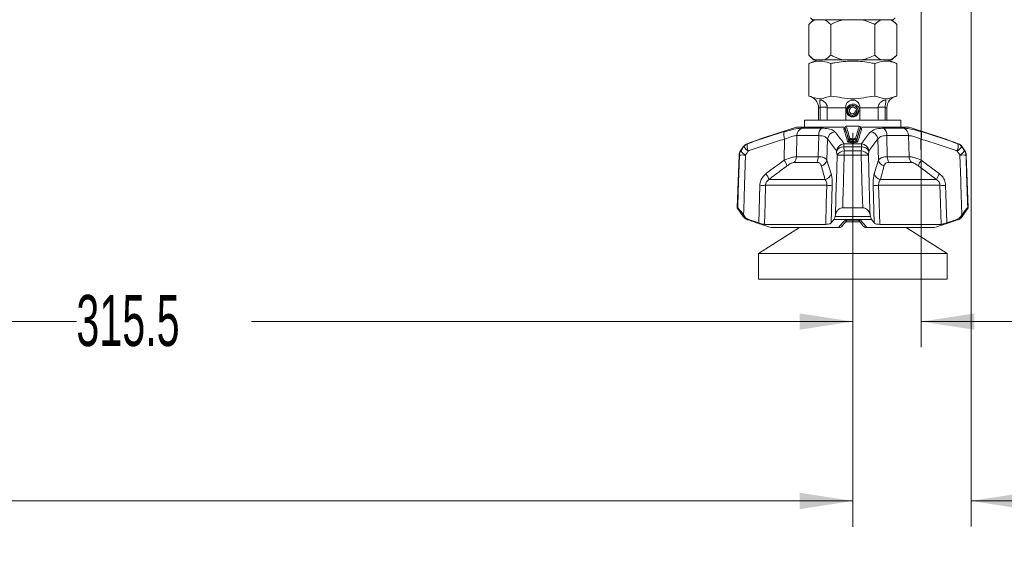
# Model space of a CAD drawing. Header units: millimetres. Extents: x 0 to 1118, y 0 to 864.
# Tile 360 of 512: x 551 to 612, y 350 to 383. Entities that reach past the tile are written whole.
import ezdxf

# ---------------------------------------------------------------- set-up
doc = ezdxf.new("R2010")
doc.units = ezdxf.units.MM
doc.styles.add('SLDTEXTSTYLE0', font='TXT', dxfattribs={"width": 0.605})
doc.dimstyles.new('SLDDIMSTYLE0', dxfattribs={"dimtxt": 3.175, "dimasz": 3.302, "dimexe": 0, "dimexo": 0.0625, "dimgap": 0.79375, "dimtad": 0, "dimdec": 1, "dimlfac": 4, "dimrnd": 1e-09, "dimzin": 12, "dimdsep": 46, "dimtxsty": 'SLDTEXTSTYLE0', "dimsah": 1, "dimcen": 0.09, "dimadec": 0, "dimazin": 3, "dimtfac": 1, "dimtofl": 0, "dimtmove": 0, "dimatfit": 3, "dimfxl": 1, "dimfrac": 2, "dimtolj": 1, "dimtzin": 12, "dimarcsym": 0})
doc.dimstyles.new('SLDDIMSTYLE2', dxfattribs={"dimtxt": 3.175, "dimasz": 3.302, "dimexe": 0, "dimexo": 0.0625, "dimgap": 0.79375, "dimtad": 0, "dimtih": 1, "dimtoh": 1, "dimdec": 1, "dimlfac": 4, "dimrnd": 1e-09, "dimzin": 12, "dimdsep": 46, "dimtxsty": 'SLDTEXTSTYLE0', "dimsah": 1, "dimcen": 0.09, "dimadec": 0, "dimazin": 3, "dimtfac": 1, "dimtmove": 0, "dimatfit": 0, "dimfxl": 1, "dimfrac": 2, "dimtolj": 1, "dimtzin": 12, "dimarcsym": 0})
doc.dimstyles.new('SLDDIMSTYLE4', dxfattribs={"dimtxt": 3.175, "dimasz": 3.302, "dimexe": 0, "dimexo": 0.0625, "dimgap": 0.79375, "dimtad": 0, "dimtih": 1, "dimtoh": 1, "dimlfac": 4, "dimrnd": 1e-09, "dimzin": 4, "dimdsep": 46, "dimtxsty": 'SLDTEXTSTYLE0', "dimsah": 1, "dimcen": 0.09, "dimadec": 0, "dimazin": 1, "dimtfac": 1, "dimtofl": 0, "dimtmove": 0, "dimatfit": 3, "dimfxl": 1, "dimfrac": 2, "dimtolj": 1, "dimtzin": 12, "dimarcsym": 0})

# ---------------------------------------------------------------- blocks, each defined once
blk = doc.blocks.new('_D')
at = {"color": 7, "linetype": 'Continuous', "lineweight": 0}
for p, q in [((523.725, 418.739), (523.725, 362.273)), ((602.598, 372.505), (602.598, 362.273)), ((523.725, 363.873), (554.251, 363.873)), ((602.598, 363.873), (565.165, 363.873))]:
    blk.add_line(p, q, dxfattribs=at)
for points in [[(523.725, 363.873), (527.027, 363.365), (527.027, 364.381)], [(602.598, 363.873), (599.296, 364.381), (599.296, 363.365)]]:
    blk.add_solid(points, dxfattribs=at)
at = {"color": 7, "linetype": 'Continuous', "lineweight": 0, "insert": (554.251, 365.529), "char_height": 3.175, "attachment_point": 1, "style": 'SLDTEXTSTYLE0'}
blk.add_mtext('315.5', dxfattribs=at)
blk = doc.blocks.new('_D_5')
at = {"color": 7, "linetype": 'Continuous', "lineweight": 0}
for p, q in [((609.973, 390.433), (609.973, 351.112)), ((602.598, 372.505), (602.598, 351.112)), ((602.598, 352.712), (596.248, 352.712)), ((609.973, 352.712), (621.131, 352.712))]:
    blk.add_line(p, q, dxfattribs=at)
for points in [[(602.598, 352.712), (599.296, 353.22), (599.296, 352.204)], [(609.973, 352.712), (613.275, 352.204), (613.275, 353.22)]]:
    blk.add_solid(points, dxfattribs=at)
at = {"color": 7, "linetype": 'Continuous', "lineweight": 0, "insert": (621.131, 354.368), "char_height": 3.175, "attachment_point": 1, "style": 'SLDTEXTSTYLE0'}
blk.add_mtext('29.5', dxfattribs=at)
blk = doc.blocks.new('_D_6')
at = {"color": 7, "linetype": 'Continuous', "lineweight": 0}
for p, q in [((606.87, 397.558), (606.87, 362.273)), ((602.598, 372.505), (602.598, 362.273)), ((602.598, 363.873), (596.248, 363.873)), ((606.87, 363.873), (621.12, 363.873))]:
    blk.add_line(p, q, dxfattribs=at)
for points in [[(602.598, 363.873), (599.296, 364.381), (599.296, 363.365)], [(606.87, 363.873), (610.172, 363.365), (610.172, 364.381)]]:
    blk.add_solid(points, dxfattribs=at)
at = {"color": 7, "linetype": 'Continuous', "lineweight": 0, "insert": (621.12, 365.53), "char_height": 3.175, "attachment_point": 1, "style": 'SLDTEXTSTYLE0'}
blk.add_mtext('17.1', dxfattribs=at)
blk = doc.blocks.new('_D_10')
at = {"color": 7, "linetype": 'Continuous', "lineweight": 0}
for p, q in [((469.848, 375.383), (469.848, 351.111)), ((602.598, 375.621), (602.598, 351.111)), ((469.848, 352.711), (529.554, 352.711)), ((602.598, 352.711), (542.893, 352.711))]:
    blk.add_line(p, q, dxfattribs=at)
for points in [[(469.848, 352.711), (473.15, 352.203), (473.15, 353.219)], [(602.598, 352.711), (599.296, 353.219), (599.296, 352.203)]]:
    blk.add_solid(points, dxfattribs=at)
at = {"color": 7, "linetype": 'Continuous', "lineweight": 0, "insert": (529.554, 354.368), "char_height": 3.175, "attachment_point": 1, "style": 'SLDTEXTSTYLE0'}
blk.add_mtext('531.00', dxfattribs=at)

msp = doc.modelspace()

# ---------------------------------------------------------------- linework, layer by layer
at = {"color": 7, "linetype": 'Continuous', "lineweight": 15}
for p, q in [((600.1527, 382.6583), (599.8558, 382.3615)), ((599.9607, 382.7833), (600.0857, 382.6583)), ((605.1107, 382.6583), (600.0857, 382.6583)), ((605.3406, 382.3615), (605.0438, 382.6583)), ((605.1107, 382.6583), (605.2357, 382.7833)), ((599.8558, 382.3615), (599.8558, 380.4552)), ((601.227, 382.3615), (601.227, 380.4552)), ((603.9694, 382.3615), (603.9694, 380.4552)), ((605.3406, 382.3615), (605.3406, 380.4552)), ((599.8558, 380.4552), (600.1527, 380.1583)), ((605.0438, 380.1583), (605.3406, 380.4552)), ((600.4176, 380.1583), (599.8551, 379.931)), ((599.8551, 379.931), (599.8551, 377.9083)), ((600.1527, 380.1583), (600.2498, 380.1583)), ((600.2498, 380.1583), (600.833, 380.1583)), ((600.833, 380.1583), (602.015, 380.1583)), ((601.2267, 379.931), (601.2267, 377.9083)), ((602.015, 380.1583), (603.1814, 380.1583)), ((603.1814, 380.1583), (604.3634, 380.1583)), ((603.9698, 379.931), (603.9698, 377.9083)), ((604.3634, 380.1583), (604.9466, 380.1583)), ((605.3413, 379.931), (604.7788, 380.1583)), ((604.9466, 380.1583), (605.0438, 380.1583)), ((605.3413, 379.931), (605.3413, 377.9083)), ((600.4732, 377.17), (600.4732, 376.4083)), ((600.5786, 377.17), (600.5771, 377.2208)), ((600.5786, 376.4083), (600.5786, 377.17)), ((601.0146, 377.2208), (601.0161, 377.17)), ((601.0161, 377.17), (601.0161, 376.4083)), ((602.1607, 376.4083), (602.1607, 377.17)), ((603.0357, 377.17), (603.0357, 376.4083)), ((604.1804, 377.17), (604.1819, 377.2208)), ((604.1804, 376.4083), (604.1804, 377.17)), ((604.6194, 377.2208), (604.6179, 377.17)), ((604.6179, 377.17), (604.6179, 376.4083)), ((604.7232, 376.4083), (604.7232, 377.17)), ((602.757, 376.9833), (602.8522, 376.9833)), ((602.9475, 376.9866), (602.9475, 376.9857)), ((603.0357, 376.9835), (602.9475, 376.9857)), ((599.0982, 375.9708), (602.0917, 375.9708)), ((599.5982, 376.4083), (599.5982, 375.9708)), ((599.5982, 376.4083), (605.5982, 376.4083)), ((602.1192, 375.9677), (602.1128, 375.917)), ((603.0837, 375.9169), (603.0772, 375.9677)), ((603.1071, 375.9708), (606.0982, 375.9708)), ((605.5982, 375.9708), (605.5982, 376.4083)), ((595.7852, 374.7521), (595.6124, 374.4999)), ((609.584, 374.4999), (609.4112, 374.7521)), ((595.5252, 374.2348), (595.4107, 370.9554)), ((609.7857, 370.9554), (609.6712, 374.2348)), ((595.4107, 370.9554), (595.7852, 370.4088)), ((595.4107, 370.9554), (595.438, 370.9554)), ((595.7979, 370.5144), (595.875, 370.4088)), ((601.4961, 370.4088), (601.5195, 370.5144)), ((601.9724, 370.9554), (603.224, 370.9554)), ((603.6769, 370.5144), (603.7004, 370.4088)), ((609.3215, 370.4088), (609.3986, 370.5144)), ((609.4112, 370.4088), (609.7857, 370.9554)), ((609.7584, 370.9554), (609.7857, 370.9554)), ((597.0992, 369.9238), (600.9181, 369.9238)), ((603.0524, 370.0765), (602.1452, 370.0765)), ((602.2708, 370.1839), (602.9701, 370.1839)), ((602.9487, 370.2003), (603.2763, 369.7994)), ((604.2784, 369.9238), (608.0973, 369.9238)), ((599.2738, 369.7208), (596.7245, 368.108)), ((597.5126, 369.7208), (601.7106, 369.7208)), ((603.4859, 369.7208), (607.6838, 369.7208)), ((608.472, 368.108), (605.9226, 369.7208)), ((596.7245, 368.108), (596.7245, 366.5205)), ((608.472, 368.108), (596.7245, 368.108)), ((608.472, 366.5205), (608.472, 368.108)), ((608.472, 366.5205), (596.7245, 366.5205))]:
    msp.add_line(p, q, dxfattribs=at)
at = {"color": 9, "linetype": 'Continuous', "lineweight": 0}
for p, q in [((600.5786, 377.17), (600.4732, 377.17)), ((600.5771, 377.2208), (601.0146, 377.2208)), ((602.1607, 377.17), (601.0161, 377.17)), ((604.1804, 377.17), (603.0357, 377.17)), ((604.6194, 377.2208), (604.1819, 377.2208)), ((604.7232, 377.17), (604.6179, 377.17)), ((599.423, 375.9048), (600.6638, 375.9048)), ((602.1191, 375.9608), (602.1135, 375.9167)), ((602.1135, 375.9167), (602.1139, 375.9168)), ((602.1191, 375.9608), (602.1192, 375.9677)), ((603.0772, 375.9677), (603.0773, 375.9608)), ((603.083, 375.9167), (603.0773, 375.9608)), ((604.5326, 375.9048), (605.7734, 375.9048)), ((599.1209, 375.4441), (599.0893, 374.1355)), ((600.4798, 375.4441), (599.1209, 375.4441)), ((600.4438, 374.1355), (600.4798, 375.4441)), ((604.7167, 375.4441), (604.7526, 374.1355)), ((606.0755, 375.4441), (604.7167, 375.4441)), ((606.1071, 374.1355), (606.0755, 375.4441)), ((595.8084, 374.7521), (595.7852, 374.7521)), ((596.0232, 374.9381), (596.0456, 374.9381)), ((598.3302, 373.9181), (598.3596, 375.2306)), ((601.0334, 375.2306), (600.9937, 373.9181)), ((603.1596, 374.7521), (602.0368, 374.7521)), ((602.0564, 374.9381), (603.14, 374.9381)), ((602.5651, 375.0714), (602.5651, 375.1673)), ((602.6314, 375.1673), (602.6314, 375.0714)), ((604.2028, 373.9181), (604.163, 375.2306)), ((606.8368, 375.2306), (606.8662, 373.9181)), ((609.1509, 374.9381), (609.1732, 374.9381)), ((609.4112, 374.7521), (609.3881, 374.7521)), ((595.545, 374.2348), (595.5252, 374.2348)), ((595.6124, 374.4999), (595.632, 374.4999)), ((599.0893, 374.1355), (600.4438, 374.1355)), ((603.1271, 374.2348), (602.0693, 374.2348)), ((602.0758, 374.4999), (603.1206, 374.4999)), ((604.7526, 374.1355), (606.1071, 374.1355)), ((609.5644, 374.4999), (609.584, 374.4999)), ((609.6712, 374.2348), (609.6514, 374.2348)), ((600.3555, 373.7781), (598.9455, 373.7781)), ((600.9937, 373.9181), (601.2557, 373.0674)), ((606.251, 373.7781), (604.841, 373.7781)), ((606.8662, 373.9181), (608.0077, 373.0674)), ((596.7478, 370.0133), (596.8127, 372.3526)), ((600.9847, 372.3526), (597.1677, 372.3526)), ((597.3788, 372.71), (600.8754, 372.71)), ((601.3264, 372.3526), (601.2587, 370.0133)), ((603.9377, 370.0133), (603.8701, 372.3526)), ((608.0288, 372.3526), (604.2118, 372.3526)), ((604.321, 372.71), (607.8176, 372.71)), ((608.3837, 372.3526), (608.4487, 370.0133)), ((595.7852, 370.4088), (595.875, 370.4088)), ((601.4961, 370.4088), (603.7004, 370.4088)), ((609.3215, 370.4088), (609.4112, 370.4088)), ((596.1288, 370.2228), (596.0232, 370.2228)), ((596.086, 370.1995), (596.1043, 370.1995)), ((603.7719, 370.2228), (601.4245, 370.2228)), ((602.1104, 370.1995), (603.0861, 370.1995)), ((609.1732, 370.2228), (609.0676, 370.2228)), ((609.0922, 370.1995), (609.1105, 370.1995))]:
    msp.add_line(p, q, dxfattribs=at)
at = {"color": 7, "linetype": 'Continuous', "lineweight": 15, "flags": 128}
for points in [[(603.0357, 377.0227), (603.0209, 377.1064), (602.9501, 377.239), (602.8401, 377.3385), (602.7045, 377.3943), (602.5598, 377.4008), (602.423, 377.3585), (602.3099, 377.2732), (602.2334, 377.1559), (602.2017, 377.0214), (602.2174, 376.886), (602.2773, 376.7656), (602.3732, 376.6739), (602.493, 376.621), (602.622, 376.612), (602.7447, 376.647), (602.8468, 376.7208), (602.9167, 376.8236), (602.9468, 376.9422), (602.9475, 376.9833), (602.9475, 376.9833)], [(602.1912, 376.0332), (602.1912, 376.0332), (602.1913, 376.0323), (602.1913, 376.0299)], [(603.0052, 376.0332), (603.0052, 376.0332), (603.0052, 376.0323), (603.0051, 376.0299)]]:
    msp.add_lwpolyline(points, dxfattribs=at)
at = {"color": 9, "linetype": 'Continuous', "lineweight": 0, "flags": 128}
for points in [[(602.3896, 375.1983), (602.3882, 375.1559), (602.3865, 375.1025)], [(602.81, 375.1025), (602.8082, 375.1559), (602.8069, 375.1983)], [(602.8482, 375.1983), (602.8496, 375.1559), (602.8499, 375.1444)], [(595.438, 370.9554), (595.4705, 371.9545), (595.545, 374.2348)], [(595.9198, 374.2348), (595.8587, 372.3746), (595.8073, 370.8044), (595.7979, 370.5144)], [(601.5195, 370.5144), (601.5711, 372.3746), (601.5789, 372.6595), (601.6225, 374.2348)], [(603.224, 370.9554), (603.1945, 371.9545), (603.1271, 374.2348)], [(603.574, 374.2348), (603.6254, 372.3746), (603.6689, 370.8044), (603.6769, 370.5144)], [(609.3986, 370.5144), (609.3378, 372.3746), (609.3285, 372.6595), (609.2767, 374.2348)], [(597.1677, 372.3526), (597.1366, 371.2517), (597.0992, 369.9238)], [(600.9181, 369.9238), (600.9545, 371.2517), (600.9847, 372.3526)], [(604.2118, 372.3526), (604.242, 371.2517), (604.2784, 369.9238)], [(608.0973, 369.9238), (608.0599, 371.2517), (608.0288, 372.3526)]]:
    msp.add_lwpolyline(points, dxfattribs=at)
at = {"color": 7, "linetype": 'Continuous', "lineweight": 15}
for centre, radius, start, end in [((599.7232, 377.17), 0.75, 0, 79.840359), ((605.4732, 377.17), 0.75, 100.165939, 180), ((602.5982, 376.9833), 0.3492, 0.546893, 360), ((613.4708, 328.0811), 50, 106.705473, 110.423224), ((602.1936, 375.9582), 0.075, 91.840058, 172.72549), ((603.0028, 375.9582), 0.075, 7.274514, 88.160059), ((591.7256, 328.0811), 50, 69.576776, 73.294527), ((596.1977, 374.4695), 0.5, 110.423224, 145.587017), ((608.9987, 374.4695), 0.5, 34.412983, 69.576776), ((596.0249, 374.2173), 0.5, 145.587017, 178), ((609.1715, 374.2173), 0.5, 2, 34.412983), ((596.1977, 370.6914), 0.5, 214.412983, 249.576776), ((608.9987, 370.6914), 0.5, 290.423224, 325.587017), ((613.4708, 417.0798), 50, 249.576776, 249.653506), ((591.7256, 417.0798), 50, 290.346494, 290.423224)]:
    msp.add_arc(centre, radius, start, end, dxfattribs=at)
at = {"color": 9, "linetype": 'Continuous', "lineweight": 0}
for centre, radius, start, end in [((599.6145, 375.4498), 0.4937, 112.823798, 180.671037), ((601.0355, 375.4892), 0.5576, 131.806164, 184.644376), ((602.0379, 375.9234), 0.0759, 273.191642, 354.922998), ((602.1947, 375.9541), 0.0759, 92.541956, 174.877616), ((603.0017, 375.954), 0.0759, 5.125122, 87.455306), ((603.1585, 375.9235), 0.0759, 185.089101, 266.802239), ((604.1609, 375.4892), 0.5576, 355.35395, 48.195509), ((605.5819, 375.4498), 0.4936, 359.327431, 67.177734), ((598.9624, 375.4916), 0.6569, 162.491234, 203.412152), ((601.5551, 375.1697), 0.5252, 98.365399, 173.336184), ((603.6414, 375.1697), 0.5252, 6.664171, 81.635205), ((606.234, 375.4916), 0.6569, 336.589597, 17.508874), ((596.2202, 374.4711), 0.4986, 110.505171, 145.695059), ((596.5899, 375.3111), 0.9609, 215.574976, 239.057455), ((596.6264, 374.7745), 0.6034, 164.265808, 208.452691), ((602.1108, 374.4113), 0.5296, 95.889988, 171.787487), ((602.0592, 374.1994), 0.5531, 92.314766, 148.676394), ((603.3947, 374.703), 1.3588, 170.03509, 177.927544), ((602.2711, 375.1523), 0.0758, 271.727261, 354.000091), ((602.4237, 375.1903), 0.0759, 91.276564, 173.982885), ((602.3689, 374.6839), 0.5148, 87.700339, 92.299661), ((602.2827, 375.1102), 0.1041, 313.485706, 355.762693), ((602.4932, 375.1905), 0.1039, 133.218479, 175.696302), ((602.4608, 375.0801), 0.1047, 313.03456, 355.211708), ((602.6691, 375.1585), 0.1044, 132.772955, 175.163844), ((602.5982, 373.3744), 1.7932, 88.941064, 91.058936), ((602.5274, 375.1585), 0.1043, 4.818628, 47.244572), ((602.7357, 375.0801), 0.1047, 184.794759, 226.958973), ((602.7034, 375.1905), 0.1038, 4.285848, 46.789134), ((602.7727, 375.1903), 0.0759, 6.023181, 88.717371), ((602.8275, 374.6837), 0.5149, 87.700533, 92.299467), ((602.9138, 375.1103), 0.1041, 184.248696, 226.513183), ((602.9254, 375.1523), 0.0758, 185.999684, 268.278785), ((601.8021, 374.7029), 1.3584, 2.07359, 9.968317), ((603.0857, 374.4113), 0.5295, 8.211028, 84.111497), ((603.1373, 374.1994), 0.5531, 31.321606, 87.686404), ((608.5701, 374.7744), 0.6034, 331.547838, 15.735533), ((608.6064, 375.3113), 0.9611, 300.944848, 324.422721), ((608.9762, 374.4711), 0.4985, 34.304228, 69.49729), ((596.0457, 374.2174), 0.5009, 145.669968, 178.013133), ((595.7324, 370.4867), 3.7527, 87.138204, 92.861796), ((596.4049, 375.0501), 0.9488, 215.445107, 239.245818), ((598.5513, 374.1444), 0.5381, 317.096406, 359.050586), ((599.6977, 374.1303), 0.7462, 331.835281, 0.399886), ((602.096, 373.9453), 0.555, 92.082499, 148.558982), ((601.8459, 368.524), 5.7152, 87.759739, 92.240261), ((607.6713, 374.2297), 5.602, 177.235054, 179.947781), ((597.5488, 374.2302), 5.5783, 0.046471, 2.770694), ((603.1005, 373.9453), 0.555, 31.43989, 87.918629), ((603.3505, 368.524), 5.7152, 87.759739, 92.240261), ((605.4987, 374.1303), 0.7461, 179.598343, 208.16649), ((606.6451, 374.1444), 0.5381, 180.947362, 222.903591), ((608.7914, 375.0503), 0.949, 300.756222, 324.551375), ((609.464, 370.4866), 3.7529, 87.138265, 92.861735), ((609.1507, 374.2174), 0.501, 1.991162, 34.325737), ((597.503, 373.2925), 1.0372, 14.989375, 37.101248), ((600.4974, 374.0507), 0.5137, 287.488339, 345.046874), ((604.6991, 374.0507), 0.5137, 194.951088, 252.513698), ((607.6932, 373.2926), 1.037, 142.895916, 165.013461), ((596.4804, 372.4615), 0.9322, 15.461591, 40.542817), ((600.7573, 373.2168), 0.5204, 283.125358, 343.318233), ((604.4392, 373.2168), 0.5204, 196.683352, 256.874177), ((608.716, 372.4615), 0.9321, 139.455551, 164.538179), ((596.9902, 378.0093), 5.6594, 268.202751, 271.797249), ((601.1555, 377.5453), 5.1955, 268.11534, 271.88466), ((604.0409, 377.5455), 5.1957, 268.115413, 271.884587), ((608.2063, 378.0093), 5.6594, 268.202751, 271.797249)]:
    msp.add_arc(centre, radius, start, end, dxfattribs=at)
at = {"color": 7, "linetype": 'Continuous', "lineweight": 15}
for points, knots in [([(600.2498, 382.6583), (600.1788, 382.618), (600.0433, 382.5412), (599.9163, 382.4194), (599.8558, 382.3615)], [0, 0, 0, 0, 0.52381247, 1, 1, 1, 1]), ([(601.227, 382.3615), (601.1093, 382.4686), (600.9809, 382.5855), (600.8445, 382.6527), (600.833, 382.6583)], [0, 0, 0, 0, 0.9161215, 1, 1, 1, 1]), ([(602.015, 382.6583), (601.9903, 382.6522), (601.7175, 382.5849), (601.4606, 382.4679), (601.227, 382.3615)], [0, 0, 0, 0, 0.0906006, 1, 1, 1, 1]), ([(603.9694, 382.3615), (603.9278, 382.382), (603.6758, 382.5063), (603.4064, 382.5892), (603.1814, 382.6583)], [0, 0, 0, 0, 0.1650133, 1, 1, 1, 1]), ([(604.3634, 382.6583), (604.2924, 382.618), (604.1569, 382.5412), (604.0299, 382.4194), (603.9694, 382.3615)], [0, 0, 0, 0, 0.5238161, 1, 1, 1, 1]), ([(605.3406, 382.3615), (605.223, 382.4686), (605.0945, 382.5855), (604.9581, 382.6527), (604.9466, 382.6583)], [0, 0, 0, 0, 0.9161147, 1, 1, 1, 1]), ([(599.8558, 380.4552), (599.9735, 380.348), (600.102, 380.2311), (600.2384, 380.1639), (600.2498, 380.1583)], [0, 0, 0, 0, 0.9161197, 1, 1, 1, 1]), ([(600.833, 380.1583), (600.904, 380.1986), (601.0395, 380.2755), (601.1665, 380.3972), (601.227, 380.4552)], [0, 0, 0, 0, 0.5238181, 1, 1, 1, 1]), ([(601.227, 380.4552), (601.2686, 380.4346), (601.5207, 380.3103), (601.7901, 380.2275), (602.015, 380.1583)], [0, 0, 0, 0, 0.1650133, 1, 1, 1, 1]), ([(603.1814, 380.1583), (603.2062, 380.1644), (603.4789, 380.2317), (603.7358, 380.3487), (603.9694, 380.4552)], [0, 0, 0, 0, 0.090592, 1, 1, 1, 1]), ([(603.9694, 380.4552), (604.0871, 380.348), (604.2156, 380.2311), (604.352, 380.1639), (604.3634, 380.1583)], [0, 0, 0, 0, 0.91612651, 1, 1, 1, 1]), ([(604.9466, 380.1583), (605.0176, 380.1986), (605.1532, 380.2755), (605.2802, 380.3972), (605.3406, 380.4552)], [0, 0, 0, 0, 0.52381448, 1, 1, 1, 1]), ([(599.8551, 379.931), (600.0437, 379.9935), (600.4268, 380.1204), (600.8904, 380.057), (601.1551, 379.9578), (601.2267, 379.931)], [0, 0, 0, 0, 0.4144453, 0.8417973, 1, 1, 1, 1]), ([(601.2267, 379.931), (601.3141, 379.9479), (601.7464, 380.0314), (602.548, 380.112), (603.3814, 380.0431), (603.853, 379.9533), (603.9698, 379.931)], [0, 0, 0, 0, 0.0967415, 0.4783598, 0.8708463, 1, 1, 1, 1]), ([(603.9698, 379.931), (604.1584, 379.9935), (604.5415, 380.1204), (605.0051, 380.057), (605.2698, 379.9578), (605.3413, 379.931)], [0, 0, 0, 0, 0.414443, 0.841795, 1, 1, 1, 1]), ([(599.8551, 377.9083), (599.9785, 377.869), (600.2252, 377.7904), (600.5813, 377.6941), (600.9139, 377.818), (601.1223, 377.8782), (601.2267, 377.9083)], [0, 0, 0, 0, 0.2716262, 0.5426877, 0.7711111, 1, 1, 1, 1]), ([(601.2267, 377.9083), (601.2345, 377.9076), (601.4682, 377.8862), (601.9201, 377.7958), (602.6019, 377.6944), (603.2863, 377.8042), (603.7415, 377.8735), (603.9698, 377.9083)], [0, 0, 0, 0, 0.0085045, 0.2544671, 0.5000118, 0.7492578, 1, 1, 1, 1]), ([(603.9698, 377.9083), (604.0932, 377.869), (604.3399, 377.7904), (604.6959, 377.6941), (605.0286, 377.818), (605.237, 377.8782), (605.3413, 377.9083)], [0, 0, 0, 0, 0.2716262, 0.5426877, 0.7711111, 1, 1, 1, 1]), ([(600.5771, 377.2208), (600.5746, 377.254), (600.569, 377.329), (600.5529, 377.4477), (600.5366, 377.5593), (600.5404, 377.632), (600.5779, 377.6611), (600.6369, 377.6573), (600.7247, 377.6236), (600.8333, 377.554), (600.9361, 377.4462), (600.9996, 377.3287), (601.0102, 377.2521), (601.0146, 377.2208)], [0, 0, 0, 0, 0.0688373, 0.1556102, 0.274921, 0.3956198, 0.471781, 0.5482954, 0.619143, 0.7287066, 0.8411748, 0.9349984, 1, 1, 1, 1]), ([(602.1607, 377.2208), (602.163, 377.254), (602.1681, 377.329), (602.2162, 377.4477), (602.3065, 377.5593), (602.4286, 377.632), (602.5564, 377.6611), (602.6671, 377.6573), (602.7835, 377.6237), (602.894, 377.5539), (602.9812, 377.4462), (603.0287, 377.3287), (603.0337, 377.2521), (603.0357, 377.2208)], [0, 0, 0, 0, 0.0688376, 0.1556119, 0.2749189, 0.3956211, 0.471778, 0.5482935, 0.6191466, 0.7287047, 0.8411745, 0.9349983, 1, 1, 1, 1]), ([(602.1607, 377.17), (602.1607, 377.1806), (602.1607, 377.1975), (602.1607, 377.2144), (602.1607, 377.2208)], [0, 0, 0, 0, 0.6229272, 1, 1, 1, 1]), ([(602.757, 376.9833), (602.7571, 376.9674), (602.7573, 376.9352), (602.7395, 376.8888), (602.7092, 376.8483), (602.667, 376.8178), (602.6165, 376.8005), (602.5618, 376.7986), (602.5077, 376.8131), (602.459, 376.8434), (602.4205, 376.8877), (602.3959, 376.9424), (602.3882, 377.0033), (602.3988, 377.065), (602.4277, 377.1222), (602.4728, 377.1695), (602.5308, 377.2022), (602.5972, 377.2169), (602.6663, 377.2115), (602.732, 377.1857), (602.7885, 377.1411), (602.8303, 377.0808), (602.8531, 377.0097), (602.8542, 376.9338), (602.8329, 376.8595), (602.7901, 376.7936), (602.7289, 376.7421), (602.6542, 376.7101), (602.5721, 376.7011), (602.4896, 376.7166), (602.414, 376.7562), (602.3523, 376.8169), (602.3102, 376.8941), (602.2901, 376.9912), (602.3059, 377.1025), (602.3694, 377.2096), (602.471, 377.2855), (602.5963, 377.3173), (602.7267, 377.2983), (602.8409, 377.2296), (602.925, 377.1205), (602.9399, 377.0315), (602.9475, 376.9866)], [0, 0, 0, 0, 0.0148992, 0.0301809, 0.0458739, 0.0620076, 0.0785554, 0.0954834, 0.1128245, 0.130608, 0.1488019, 0.1673797, 0.1863681, 0.2057979, 0.2256397, 0.2458641, 0.266501, 0.2875777, 0.3090684, 0.3309395, 0.3532229, 0.3759469, 0.3990845, 0.4226028, 0.446533, 0.470906, 0.4956901, 0.5208543, 0.5464313, 0.5724524, 0.5988841, 0.6256968, 0.6529221, 0.6805882, 0.7179944, 0.7561301, 0.794997, 0.8345936, 0.8749186, 0.9159759, 0.9576254, 1, 1, 1, 1]), ([(602.8522, 376.9833), (602.8515, 376.958), (602.8502, 376.907), (602.8196, 376.8349), (602.7703, 376.7734), (602.7036, 376.7284), (602.6255, 376.7043), (602.5424, 376.7039), (602.4616, 376.7282), (602.3902, 376.7756), (602.3349, 376.8428), (602.301, 376.9244), (602.2922, 377.0137), (602.31, 377.1029), (602.3536, 377.1843), (602.42, 377.2504), (602.5039, 377.295), (602.5985, 377.3135), (602.6956, 377.3036), (602.787, 377.2653), (602.8637, 377.2012), (602.9281, 377.107), (602.9404, 377.0285), (602.9475, 376.9833)], [0, 0, 0, 0, 0.03984848, 0.08038682, 0.12161884, 0.16354094, 0.20615903, 0.24946561, 0.29346332, 0.33815659, 0.38354141, 0.42961723, 0.47638334, 0.52384482, 0.5720019, 0.62084474, 0.67038017, 0.72061083, 0.77153788, 0.82315094, 0.87545718, 0.92845684, 1, 1, 1, 1]), ([(603.0357, 377.2208), (603.0357, 377.2144), (603.0357, 377.1975), (603.0357, 377.1806), (603.0357, 377.17)], [0, 0, 0, 0, 0.3770728, 1, 1, 1, 1]), ([(604.1819, 377.2208), (604.1866, 377.254), (604.1973, 377.329), (604.2614, 377.4477), (604.3681, 377.5593), (604.4865, 377.632), (604.5767, 377.6611), (604.6285, 377.6573), (604.657, 377.6236), (604.6589, 377.5539), (604.6434, 377.4462), (604.6273, 377.3287), (604.6217, 377.2521), (604.6194, 377.2208)], [0, 0, 0, 0, 0.0688377, 0.1556091, 0.2749191, 0.395619, 0.4717762, 0.5482934, 0.6191427, 0.7287058, 0.8411756, 0.9349994, 1, 1, 1, 1]), ([(602.63, 376.6143), (602.6439, 376.6142), (602.6988, 376.6139), (602.7895, 376.6548), (602.8877, 376.7327), (602.9509, 376.8422), (602.9785, 376.9327), (602.9717, 376.9798), (602.9709, 376.9851)], [0, 0, 0, 0, 0.074381, 0.2933078, 0.5161568, 0.7444479, 0.9712893, 1, 1, 1, 1]), ([(602.1126, 375.9172), (602.1106, 375.909), (602.1072, 375.8948), (602.0967, 375.8839), (602.0956, 375.8833), (602.0951, 375.883)], [0, 0, 0, 0, 0.4372055, 0.7447253, 1, 1, 1, 1]), ([(603.0051, 376.0299), (603.0048, 376.0299), (602.8692, 376.0344), (602.5979, 376.0391), (602.327, 376.033), (602.1913, 376.0299)], [0, 0, 0, 0, 0.0011083, 0.5000047, 1, 1, 1, 1]), ([(603.101, 375.8832), (603.1008, 375.8833), (603.1001, 375.8836), (603.0911, 375.8936), (603.0832, 375.9074), (603.0841, 375.9161), (603.0842, 375.9167)], [0, 0, 0, 0, 0.2161453, 0.5552737, 0.9667051, 1, 1, 1, 1]), ([(595.7979, 370.5144), (595.7285, 370.6077), (595.6274, 370.7435), (595.5169, 370.8776), (595.4585, 370.9429), (595.4446, 370.9514), (595.438, 370.9554)], [0, 0, 0, 0, 0.4557334, 0.6638191, 0.8405432, 1, 1, 1, 1]), ([(595.875, 370.4088), (595.9151, 370.3635), (595.987, 370.2824), (596.0854, 370.241), (596.1288, 370.2228)], [0, 0, 0, 0, 0.558816, 1, 1, 1, 1]), ([(601.4245, 370.2228), (601.4399, 370.2479), (601.4665, 370.2915), (601.4873, 370.3739), (601.4961, 370.4088)], [0, 0, 0, 0, 0.5768453, 1, 1, 1, 1]), ([(601.9724, 370.9554), (601.9307, 370.9513), (601.8476, 370.9431), (601.7254, 370.8764), (601.5911, 370.7406), (601.5473, 370.6021), (601.5195, 370.5144)], [0, 0, 0, 0, 0.16165087, 0.3221637, 0.57066576, 1, 1, 1, 1]), ([(603.6769, 370.5144), (603.647, 370.6077), (603.6034, 370.7435), (603.4677, 370.8776), (603.3518, 370.9429), (603.2651, 370.9514), (603.224, 370.9554)], [0, 0, 0, 0, 0.4557372, 0.6638221, 0.8405418, 1, 1, 1, 1]), ([(603.7004, 370.4088), (603.7123, 370.3635), (603.7335, 370.2824), (603.7602, 370.241), (603.7719, 370.2228)], [0, 0, 0, 0, 0.5588271, 1, 1, 1, 1]), ([(609.0676, 370.2228), (609.1242, 370.2479), (609.2222, 370.2915), (609.292, 370.3739), (609.3215, 370.4088)], [0, 0, 0, 0, 0.5768536, 1, 1, 1, 1]), ([(609.7584, 370.9554), (609.7517, 370.9513), (609.7383, 370.9431), (609.6783, 370.8764), (609.5667, 370.7406), (609.4638, 370.6021), (609.3986, 370.5144)], [0, 0, 0, 0, 0.1616586, 0.32217, 0.5706697, 1, 1, 1, 1]), ([(596.1043, 370.1995), (596.3625, 370.1075), (596.8297, 369.9411), (597.3015, 369.7889), (597.5126, 369.7208)], [0, 0, 0, 0, 0.5524731, 1, 1, 1, 1]), ([(596.1288, 370.2228), (596.1636, 370.2107), (596.2859, 370.1682), (596.4921, 370.0979), (596.6639, 370.0411), (596.7478, 370.0133)], [0, 0, 0, 0, 0.1688463, 0.5946992, 1, 1, 1, 1]), ([(597.0992, 369.9238), (597.0785, 369.9258), (597.037, 369.9297), (596.9194, 369.9597), (596.8161, 369.9911), (596.7565, 370.0105), (596.7478, 370.0133)], [0, 0, 0, 0, 0.3122324, 0.6241458, 0.9449063, 1, 1, 1, 1]), ([(601.2587, 370.0133), (601.2389, 369.9967), (601.1992, 369.9633), (601.0768, 369.9304), (600.9704, 369.926), (600.9181, 369.9238)], [0, 0, 0, 0, 0.3366582, 0.6738451, 1, 1, 1, 1]), ([(601.2587, 370.0133), (601.2812, 370.0411), (601.3366, 370.1094), (601.3918, 370.1805), (601.4245, 370.2228)], [0, 0, 0, 0, 0.40607431, 1, 1, 1, 1]), ([(601.9159, 369.8021), (601.9086, 369.7925), (601.8852, 369.7617), (601.8254, 369.7296), (601.7722, 369.7237), (601.7457, 369.7208)], [0, 0, 0, 0, 0.182776, 0.5913346, 1, 1, 1, 1]), ([(601.9196, 369.799), (601.9464, 369.8294), (602.057, 369.955), (602.1652, 370.0963), (602.2472, 370.2032)], [0, 0, 0, 0, 0.2423752, 1, 1, 1, 1]), ([(602.2149, 370.1876), (602.2344, 370.1849), (602.2545, 370.1821), (602.2725, 370.1876), (602.2731, 370.1877)], [0, 0, 0, 0, 0.9693468, 1, 1, 1, 1]), ([(603.2801, 369.8026), (603.2875, 369.7929), (603.3111, 369.7618), (603.3711, 369.7296), (603.4242, 369.7237), (603.4508, 369.7208)], [0, 0, 0, 0, 0.1855128, 0.59272037, 1, 1, 1, 1]), ([(603.7719, 370.2228), (603.7812, 370.2107), (603.814, 370.1682), (603.8692, 370.0979), (603.9153, 370.0411), (603.9377, 370.0133)], [0, 0, 0, 0, 0.1688463, 0.5946992, 1, 1, 1, 1]), ([(604.2784, 369.9238), (604.228, 369.9258), (604.1273, 369.9297), (604.0116, 369.9597), (603.9573, 369.9911), (603.9403, 370.0105), (603.9377, 370.0133)], [0, 0, 0, 0, 0.3122217, 0.6241275, 0.9448967, 1, 1, 1, 1]), ([(607.6838, 369.7208), (607.8951, 369.7889), (608.3668, 369.9411), (608.8341, 370.1076), (609.0922, 370.1995)], [0, 0, 0, 0, 0.4477892, 1, 1, 1, 1]), ([(608.4487, 370.0133), (608.3962, 369.9967), (608.2912, 369.9633), (608.1638, 369.9304), (608.1192, 369.926), (608.0973, 369.9238)], [0, 0, 0, 0, 0.3366549, 0.6738483, 1, 1, 1, 1]), ([(608.4487, 370.0133), (608.5327, 370.0411), (608.7395, 370.1094), (608.9453, 370.1805), (609.0676, 370.2228)], [0, 0, 0, 0, 0.4060768, 1, 1, 1, 1]), ([(601.7457, 369.7208), (601.7367, 369.7208), (601.7249, 369.7208), (601.7133, 369.7208), (601.7106, 369.7208)], [0, 0, 0, 0, 0.7661839, 1, 1, 1, 1]), ([(603.4859, 369.7208), (603.4768, 369.7208), (603.4649, 369.7208), (603.4535, 369.7208), (603.4508, 369.7208)], [0, 0, 0, 0, 0.766233, 1, 1, 1, 1])]:
    msp.add_open_spline(points, degree=3, knots=knots, dxfattribs=at)
at = {"color": 9, "linetype": 'Continuous', "lineweight": 0}
for points, knots in [([(598.336, 375.6892), (598.5453, 375.7464), (598.9424, 375.8547), (599.2751, 375.9025), (599.4039, 375.9045), (599.423, 375.9048)], [0, 0, 0, 0, 0.4871149, 0.9237842, 1, 1, 1, 1]), ([(600.6638, 375.9048), (600.8145, 375.8972), (601.1138, 375.882), (601.3679, 375.7887), (601.4498, 375.7152), (601.4787, 375.6892)], [0, 0, 0, 0, 0.3959669, 0.7869005, 1, 1, 1, 1]), ([(602.0938, 375.8887), (602.085, 375.8861), (602.062, 375.8792), (602.0424, 375.8644), (602.0422, 375.8532), (602.0421, 375.8477)], [0, 0, 0, 0, 0.2363708, 0.6186059, 1, 1, 1, 1]), ([(602.1135, 375.9167), (602.1406, 375.8332), (602.203, 375.6409), (602.2806, 375.3798), (602.3309, 375.2), (602.3465, 375.1444)], [0, 0, 0, 0, 0.3464858, 0.7979829, 1, 1, 1, 1]), ([(602.3483, 375.1983), (602.3446, 375.2116), (602.3061, 375.3502), (602.23, 375.6142), (602.1569, 375.8426), (602.1191, 375.9608)], [0, 0, 0, 0, 0.0488394, 0.5078528, 1, 1, 1, 1]), ([(602.1913, 376.0299), (602.1939, 376.022), (602.2322, 375.9063), (602.3095, 375.662), (602.3833, 375.4025), (602.422, 375.2662)], [0, 0, 0, 0, 0.0332551, 0.4921646, 1, 1, 1, 1]), ([(602.7744, 375.2662), (602.8088, 375.3875), (602.8659, 375.5885), (602.9429, 375.8392), (602.9855, 375.9698), (603.0051, 376.0299)], [0, 0, 0, 0, 0.45095913, 0.74738138, 1, 1, 1, 1]), ([(603.0773, 375.9608), (603.0579, 375.9008), (603.0157, 375.7704), (602.9392, 375.5201), (602.8824, 375.3194), (602.8482, 375.1983)], [0, 0, 0, 0, 0.2526071, 0.5490281, 1, 1, 1, 1]), ([(602.8499, 375.1444), (602.8826, 375.26), (602.9502, 375.4987), (603.0281, 375.7497), (603.0732, 375.887), (603.083, 375.9167)], [0, 0, 0, 0, 0.4236836, 0.8751819, 1, 1, 1, 1]), ([(603.0829, 375.9168), (603.0832, 375.9167), (603.0837, 375.9166), (603.0831, 375.9167), (603.083, 375.9167)], [0, 0, 0, 0, 0.6802163, 1, 1, 1, 1]), ([(603.1543, 375.8477), (603.1545, 375.8484), (603.1561, 375.8542), (603.1522, 375.865), (603.1342, 375.8789), (603.1129, 375.8859), (603.1033, 375.8891)], [0, 0, 0, 0, 0.0486322, 0.4019073, 0.7283193, 1, 1, 1, 1]), ([(603.7178, 375.6892), (603.7969, 375.7464), (603.947, 375.8547), (604.2997, 375.9025), (604.5025, 375.9045), (604.5326, 375.9048)], [0, 0, 0, 0, 0.4871122, 0.9237814, 1, 1, 1, 1]), ([(605.7734, 375.9048), (605.8845, 375.8972), (606.1053, 375.882), (606.5068, 375.7887), (606.7682, 375.7152), (606.8605, 375.6892)], [0, 0, 0, 0, 0.395964, 0.7869016, 1, 1, 1, 1]), ([(596.0456, 374.9381), (596.1283, 374.9679), (596.5478, 375.1194), (597.3085, 375.3804), (597.9933, 375.5862), (598.336, 375.6892)], [0, 0, 0, 0, 0.1092204, 0.5542091, 1, 1, 1, 1]), ([(599.1209, 375.4441), (599.1078, 375.4439), (599.0186, 375.4428), (598.7799, 375.3939), (598.5063, 375.2876), (598.3596, 375.2306)], [0, 0, 0, 0, 0.0743211, 0.5037375, 1, 1, 1, 1]), ([(601.0334, 375.2306), (601.0143, 375.2565), (600.9607, 375.3289), (600.7916, 375.4225), (600.5832, 375.4369), (600.4798, 375.4441)], [0, 0, 0, 0, 0.2194741, 0.6124387, 1, 1, 1, 1]), ([(601.4787, 375.6892), (601.5663, 375.5862), (601.7414, 375.3804), (601.932, 375.1194), (602.0359, 374.9679), (602.0564, 374.9381)], [0, 0, 0, 0, 0.445794, 0.8907795, 1, 1, 1, 1]), ([(602.2734, 375.0765), (602.2579, 375.132), (602.2078, 375.3116), (602.1307, 375.5723), (602.069, 375.7643), (602.0421, 375.8477)], [0, 0, 0, 0, 0.20202501, 0.65353074, 1, 1, 1, 1]), ([(603.1543, 375.8477), (603.1446, 375.818), (603.1, 375.6809), (603.0227, 375.4303), (602.9556, 375.1919), (602.9231, 375.0765)], [0, 0, 0, 0, 0.1248081, 0.5763006, 1, 1, 1, 1]), ([(603.14, 374.9381), (603.1605, 374.9679), (603.2645, 375.1194), (603.455, 375.3804), (603.6301, 375.5862), (603.7178, 375.6892)], [0, 0, 0, 0, 0.1092205, 0.5542067, 1, 1, 1, 1]), ([(604.7167, 375.4441), (604.696, 375.4439), (604.5559, 375.4428), (604.312, 375.3939), (604.215, 375.2876), (604.163, 375.2306)], [0, 0, 0, 0, 0.0743207, 0.5037402, 1, 1, 1, 1]), ([(606.8368, 375.2306), (606.7719, 375.2565), (606.5908, 375.3289), (606.3085, 375.4225), (606.1528, 375.4369), (606.0755, 375.4441)], [0, 0, 0, 0, 0.21947497, 0.61243719, 1, 1, 1, 1]), ([(606.8605, 375.6892), (607.2032, 375.5862), (607.8879, 375.3804), (608.6487, 375.1194), (609.0682, 374.9679), (609.1509, 374.9381)], [0, 0, 0, 0, 0.4457937, 0.8907796, 1, 1, 1, 1]), ([(595.632, 374.4999), (595.6748, 374.5612), (595.7336, 374.6453), (595.7924, 374.7293), (595.8084, 374.7521)], [0, 0, 0, 0, 0.7289484, 1, 1, 1, 1]), ([(598.3596, 375.2306), (598.021, 375.1286), (597.344, 374.9246), (596.5923, 374.6664), (596.1776, 374.5165), (596.0959, 374.487)], [0, 0, 0, 0, 0.4454176, 0.8906588, 1, 1, 1, 1]), ([(601.5866, 374.487), (601.5668, 374.5165), (601.4663, 374.6664), (601.2829, 374.9246), (601.1166, 375.1286), (601.0334, 375.2306)], [0, 0, 0, 0, 0.1093413, 0.5545821, 1, 1, 1, 1]), ([(602.0368, 374.7521), (602.0404, 374.7293), (602.0534, 374.6453), (602.0664, 374.5612), (602.0758, 374.4999)], [0, 0, 0, 0, 0.2710494, 1, 1, 1, 1]), ([(602.2734, 375.0765), (602.2734, 375.0763), (602.2752, 375.0701), (602.2845, 375.0586), (602.3122, 375.0438), (602.3403, 375.0378), (602.3543, 375.0347)], [0, 0, 0, 0, 0.0129939, 0.3531579, 0.6764151, 1, 1, 1, 1]), ([(602.3465, 375.1444), (602.3466, 375.1482), (602.3472, 375.1662), (602.3478, 375.1841), (602.3483, 375.1983)], [0, 0, 0, 0, 0.2129307, 1, 1, 1, 1]), ([(602.3865, 375.1025), (602.3794, 375.1055), (602.365, 375.1116), (602.3511, 375.1266), (602.3481, 375.1382), (602.3465, 375.1444)], [0, 0, 0, 0, 0.3071867, 0.6309788, 1, 1, 1, 1]), ([(602.5322, 375.0036), (602.5302, 375.004), (602.5025, 375.009), (602.4539, 375.0176), (602.3966, 375.0275), (602.3651, 375.0329), (602.3543, 375.0347)], [0, 0, 0, 0, 0.0331949, 0.4687859, 0.818815, 1, 1, 1, 1]), ([(602.3865, 375.1025), (602.3973, 375.1007), (602.4289, 375.0954), (602.4885, 375.0851), (602.5372, 375.0764), (602.5651, 375.0714)], [0, 0, 0, 0, 0.18120913, 0.53123322, 1, 1, 1, 1]), ([(602.5651, 375.1673), (602.5548, 375.1691), (602.5237, 375.1748), (602.4718, 375.184), (602.4235, 375.1924), (602.3961, 375.1971), (602.3896, 375.1983)], [0, 0, 0, 0, 0.1757872, 0.5320185, 0.8882199, 1, 1, 1, 1]), ([(602.422, 375.2662), (602.4286, 375.265), (602.4561, 375.2603), (602.5045, 375.2519), (602.5567, 375.2427), (602.5879, 375.237), (602.5982, 375.2351)], [0, 0, 0, 0, 0.1117844, 0.4679665, 0.8241917, 1, 1, 1, 1]), ([(602.5322, 375.0036), (602.5453, 375.0017), (602.5729, 374.9978), (602.6202, 374.9974), (602.6496, 375.0016), (602.6642, 375.0036)], [0, 0, 0, 0, 0.3092431, 0.6547093, 1, 1, 1, 1]), ([(602.6314, 375.0714), (602.6241, 375.0692), (602.6107, 375.0652), (602.5942, 375.0653), (602.5793, 375.0669), (602.5716, 375.0693), (602.5651, 375.0714)], [0, 0, 0, 0, 0.3470652, 0.6322803, 0.6884173, 1, 1, 1, 1]), ([(602.5982, 375.2351), (602.6107, 375.2374), (602.6442, 375.2434), (602.7029, 375.2539), (602.7491, 375.2618), (602.7744, 375.2662)], [0, 0, 0, 0, 0.2132338, 0.5694296, 1, 1, 1, 1]), ([(602.8069, 375.1983), (602.7817, 375.1939), (602.7356, 375.186), (602.6771, 375.1756), (602.6438, 375.1695), (602.6314, 375.1673)], [0, 0, 0, 0, 0.4305418, 0.7867495, 1, 1, 1, 1]), ([(602.6314, 375.0714), (602.6522, 375.0751), (602.6801, 375.0801), (602.7288, 375.0887), (602.7675, 375.0954), (602.7992, 375.1007), (602.81, 375.1025)], [0, 0, 0, 0, 0.3499825, 0.4688349, 0.8188235, 1, 1, 1, 1]), ([(602.8421, 375.0347), (602.8314, 375.0329), (602.7999, 375.0275), (602.7406, 375.0173), (602.692, 375.0086), (602.6642, 375.0036)], [0, 0, 0, 0, 0.1811791, 0.5311477, 1, 1, 1, 1]), ([(602.8499, 375.1444), (602.8483, 375.1381), (602.8451, 375.1259), (602.8306, 375.111), (602.8161, 375.1051), (602.81, 375.1025)], [0, 0, 0, 0, 0.3744933, 0.7324421, 1, 1, 1, 1]), ([(602.8421, 375.0347), (602.8544, 375.0373), (602.8823, 375.0432), (602.9125, 375.058), (602.9196, 375.0703), (602.9231, 375.0765)], [0, 0, 0, 0, 0.282845, 0.6416253, 1, 1, 1, 1]), ([(603.1206, 374.4999), (603.1301, 374.5612), (603.1431, 374.6453), (603.1561, 374.7293), (603.1596, 374.7521)], [0, 0, 0, 0, 0.7289484, 1, 1, 1, 1]), ([(604.163, 375.2306), (604.0798, 375.1286), (603.9136, 374.9246), (603.7301, 374.6664), (603.6296, 374.5165), (603.6098, 374.487)], [0, 0, 0, 0, 0.4454176, 0.8906588, 1, 1, 1, 1]), ([(609.1006, 374.487), (609.0188, 374.5165), (608.6041, 374.6664), (607.8524, 374.9246), (607.1754, 375.1286), (606.8368, 375.2306)], [0, 0, 0, 0, 0.1093412, 0.5545852, 1, 1, 1, 1]), ([(609.3881, 374.7521), (609.404, 374.7293), (609.4628, 374.6453), (609.5216, 374.5612), (609.5644, 374.4999)], [0, 0, 0, 0, 0.2710516, 1, 1, 1, 1]), ([(596.0959, 374.487), (596.0799, 374.4642), (596.0212, 374.3801), (595.9625, 374.2961), (595.9198, 374.2348)], [0, 0, 0, 0, 0.2710153, 1, 1, 1, 1]), ([(598.3302, 373.9181), (598.4466, 373.9647), (598.6501, 374.046), (598.9124, 374.1201), (599.0296, 374.1303), (599.0893, 374.1355)], [0, 0, 0, 0, 0.3953853, 0.6917512, 1, 1, 1, 1]), ([(600.4438, 374.1355), (600.5106, 374.132), (600.6623, 374.1241), (600.8737, 374.0575), (600.9495, 373.9695), (600.9937, 373.9181)], [0, 0, 0, 0, 0.2471611, 0.5613263, 1, 1, 1, 1]), ([(601.6225, 374.2348), (601.6138, 374.2961), (601.6018, 374.3801), (601.5899, 374.4642), (601.5866, 374.487)], [0, 0, 0, 0, 0.7289947, 1, 1, 1, 1]), ([(602.0693, 374.2348), (602.0595, 373.9018), (602.0272, 372.8087), (601.9949, 371.7155), (601.9724, 370.9554)], [0, 0, 0, 0, 0.30464499, 1, 1, 1, 1]), ([(603.6098, 374.487), (603.6066, 374.4642), (603.5946, 374.3801), (603.5827, 374.2961), (603.574, 374.2348)], [0, 0, 0, 0, 0.2710053, 1, 1, 1, 1]), ([(604.2028, 373.9181), (604.2415, 373.9647), (604.3092, 374.046), (604.5078, 374.1201), (604.67, 374.1303), (604.7526, 374.1355)], [0, 0, 0, 0, 0.3953848, 0.6917562, 1, 1, 1, 1]), ([(606.1071, 374.1355), (606.154, 374.132), (606.2604, 374.1241), (606.5156, 374.0575), (606.7371, 373.9695), (606.8662, 373.9181)], [0, 0, 0, 0, 0.2471611, 0.5613263, 1, 1, 1, 1]), ([(609.2767, 374.2348), (609.2339, 374.2961), (609.1752, 374.3801), (609.1165, 374.4642), (609.1006, 374.487)], [0, 0, 0, 0, 0.7289947, 1, 1, 1, 1]), ([(609.6514, 374.2348), (609.6623, 373.9018), (609.6982, 372.8087), (609.7337, 371.7155), (609.7584, 370.9554)], [0, 0, 0, 0, 0.3046451, 1, 1, 1, 1]), ([(597.1888, 373.0674), (597.2037, 373.079), (597.579, 373.3697), (597.9622, 373.6495), (598.3302, 373.9181)], [0, 0, 0, 0, 0.03965948, 1, 1, 1, 1]), ([(598.5049, 373.5607), (598.2399, 373.3652), (597.8764, 373.097), (597.5048, 372.8085), (597.3936, 372.7216), (597.3788, 372.71)], [0, 0, 0, 0, 0.6998938, 0.9602074, 1, 1, 1, 1]), ([(598.9455, 373.7781), (598.9114, 373.7732), (598.8427, 373.7632), (598.6863, 373.6855), (598.5723, 373.6071), (598.5049, 373.5607)], [0, 0, 0, 0, 0.2874971, 0.5791362, 1, 1, 1, 1]), ([(600.6517, 373.5607), (600.6306, 373.6119), (600.5955, 373.6966), (600.4796, 373.7676), (600.3928, 373.7749), (600.3555, 373.7781)], [0, 0, 0, 0, 0.4646395, 0.770159, 1, 1, 1, 1]), ([(600.8754, 372.71), (600.8724, 372.7216), (600.7977, 373.0113), (600.7232, 373.2916), (600.6517, 373.5607)], [0, 0, 0, 0, 0.0397939, 1, 1, 1, 1]), ([(603.9407, 373.0674), (603.9441, 373.079), (604.0299, 373.3697), (604.1181, 373.6495), (604.2028, 373.9181)], [0, 0, 0, 0, 0.03965948, 1, 1, 1, 1]), ([(604.5447, 373.5607), (604.4926, 373.3652), (604.4211, 373.097), (604.3464, 372.8085), (604.324, 372.7216), (604.321, 372.71)], [0, 0, 0, 0, 0.6998967, 0.9602072, 1, 1, 1, 1]), ([(604.841, 373.7781), (604.7948, 373.7732), (604.7017, 373.7632), (604.595, 373.6855), (604.5634, 373.6071), (604.5447, 373.5607)], [0, 0, 0, 0, 0.2875025, 0.5791297, 1, 1, 1, 1]), ([(606.6915, 373.5607), (606.617, 373.6119), (606.4933, 373.6966), (606.3394, 373.7676), (606.2775, 373.7749), (606.251, 373.7781)], [0, 0, 0, 0, 0.4646383, 0.7701497, 1, 1, 1, 1]), ([(607.8176, 372.71), (607.8029, 372.7216), (607.4323, 373.0113), (607.0544, 373.2916), (606.6915, 373.5607)], [0, 0, 0, 0, 0.0397939, 1, 1, 1, 1]), ([(597.1888, 373.0674), (597.1292, 373.0145), (596.9966, 372.8966), (596.8511, 372.6497), (596.8255, 372.4517), (596.8127, 372.3526)], [0, 0, 0, 0, 0.28943, 0.6444434, 1, 1, 1, 1]), ([(601.3264, 372.3526), (601.3272, 372.4131), (601.3293, 372.5824), (601.3088, 372.8467), (601.2734, 372.9939), (601.2557, 373.0674)], [0, 0, 0, 0, 0.2175468, 0.6095204, 1, 1, 1, 1]), ([(603.9407, 373.0674), (603.9273, 373.0145), (603.8976, 372.8966), (603.8692, 372.6497), (603.8698, 372.4517), (603.8701, 372.3526)], [0, 0, 0, 0, 0.2894248, 0.6444438, 1, 1, 1, 1]), ([(608.3837, 372.3526), (608.3782, 372.4131), (608.3628, 372.5824), (608.2457, 372.8467), (608.0869, 372.9939), (608.0077, 373.0674)], [0, 0, 0, 0, 0.21754692, 0.60952143, 1, 1, 1, 1]), ([(597.3788, 372.71), (597.3451, 372.6842), (597.2731, 372.6291), (597.2149, 372.5394), (597.1779, 372.4448), (597.1723, 372.3945), (597.1677, 372.3526)], [0, 0, 0, 0, 0.3119988, 0.6652635, 0.7209672, 1, 1, 1, 1]), ([(600.8754, 372.71), (600.9013, 372.6745), (600.9445, 372.6151), (600.9733, 372.5115), (600.9851, 372.429), (600.9848, 372.383), (600.9847, 372.3526)], [0, 0, 0, 0, 0.4151081, 0.69375009, 0.79691927, 1, 1, 1, 1]), ([(604.321, 372.71), (604.3015, 372.6842), (604.2597, 372.6291), (604.2295, 372.5394), (604.2125, 372.4448), (604.2121, 372.3945), (604.2118, 372.3526)], [0, 0, 0, 0, 0.3120068, 0.6652721, 0.7209725, 1, 1, 1, 1]), ([(607.8176, 372.71), (607.8624, 372.6745), (607.9373, 372.6151), (607.9947, 372.5115), (608.022, 372.429), (608.0261, 372.383), (608.0288, 372.3526)], [0, 0, 0, 0, 0.4151073, 0.6937528, 0.7969196, 1, 1, 1, 1]), ([(601.7106, 369.7208), (601.7705, 369.7889), (601.9045, 369.9411), (602.0371, 370.1076), (602.1104, 370.1995)], [0, 0, 0, 0, 0.4477898, 1, 1, 1, 1]), ([(602.1104, 370.1995), (602.1109, 370.1993), (602.1296, 370.1943), (602.165, 370.1856), (602.1988, 370.1869), (602.2149, 370.1876)], [0, 0, 0, 0, 0.016223, 0.5294329, 1, 1, 1, 1]), ([(602.2463, 370.1975), (602.2417, 370.1913), (602.2264, 370.1706), (602.1897, 370.1634), (602.1483, 370.1736), (602.1203, 370.1918), (602.1107, 370.1992), (602.1104, 370.1995)], [0, 0, 0, 0, 0.1284618, 0.4297483, 0.8042167, 0.9940042, 1, 1, 1, 1]), ([(603.0861, 370.1995), (603.0858, 370.1992), (603.0761, 370.1918), (603.0482, 370.1737), (603.0067, 370.1633), (602.9693, 370.171), (602.9534, 370.1927), (602.9482, 370.1998)], [0, 0, 0, 0, 0.0058902, 0.1923271, 0.5602101, 0.8561834, 1, 1, 1, 1]), ([(602.9701, 370.1875), (602.9901, 370.1866), (603.0275, 370.1849), (603.0669, 370.1943), (603.0855, 370.1993), (603.0861, 370.1995)], [0, 0, 0, 0, 0.5231404, 0.9853867, 1, 1, 1, 1]), ([(603.0861, 370.1995), (603.1594, 370.1075), (603.292, 369.9411), (603.4259, 369.7889), (603.4859, 369.7208)], [0, 0, 0, 0, 0.5524757, 1, 1, 1, 1])]:
    msp.add_open_spline(points, degree=3, knots=knots, dxfattribs=at)

# ---------------------------------------------------------------- dimensions: what is measured, and where the dimension line sits
at = {"color": 7, "linetype": 'Continuous', "lineweight": 0}
for base, p1, p2, dimstyle, picture, middle in [((523.7253, 363.8728), (602.5982, 374.1052), (523.7253, 420.3386), 'SLDDIMSTYLE0', '_D', (559.708, 363.8728)), ((606.8697, 363.8732), (602.5982, 374.1052), (606.8697, 399.1583), 'SLDDIMSTYLE2', '_D_6', (625.3644, 363.8732)), ((609.9732, 352.712), (602.5982, 374.1052), (609.9732, 392.0333), 'SLDDIMSTYLE2', '_D_5', (625.3755, 352.712)), ((602.5982, 352.7114), (469.8482, 376.9833), (602.5982, 377.2208), 'SLDDIMSTYLE4', '_D_10', (536.2232, 352.7114))]:
    dim = msp.add_linear_dim(base=base, p1=p1, p2=p2, dimstyle=dimstyle, dxfattribs=at)
    dim.commit()
    dim.dimension.update_dxf_attribs({"geometry": picture, "text_midpoint": middle, "dimtype": 160})

doc.saveas('drawing.dxf')
